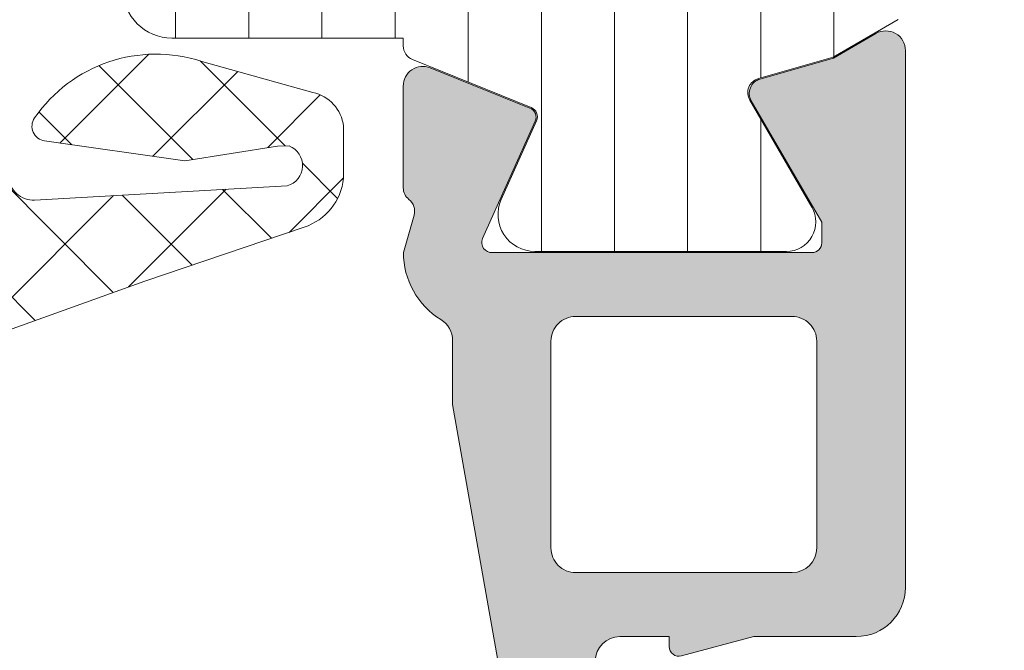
# Model space of a CAD drawing. Header units: millimetres. Extents: x 144573 to 336993, y 74252 to 247042.
# Tile 456 of 656: x 210364 to 210384, y 174638 to 174651. Entities that reach past the tile are written whole.
import ezdxf

# ---------------------------------------------------------------- set-up
doc = ezdxf.new("R2010")
doc.units = ezdxf.units.MM
doc.layers.add('FASÁDA DETAILNÍ', color=255, linetype='Continuous', lineweight=0)
doc.layers.add('NOVA', color=255, linetype='Continuous', lineweight=0)

# ---------------------------------------------------------------- blocks, each defined once
blk = doc.blocks.new('A$C69D17D4D')
at = {"layer": 'FASÁDA DETAILNÍ'}
h = blk.add_hatch(dxfattribs=at)
h.set_pattern_fill('ANSI37', color=256, scale=0.48, angle=90, style=0)
h.set_pattern_definition([(135, (-12793.50012093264, 1281.181939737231), (-1.077630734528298, -1.077630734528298), []), (225, (-12793.50012093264, 1281.181939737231), (1.077630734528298, -1.077630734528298), [])])
edge = h.paths.add_edge_path(flags=16)
edge.add_line((-12794.16441493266, 1277.780662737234), (-12795.55726893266, 1277.880406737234))
edge.add_arc((-12795.60012642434, 1277.281939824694), 0.5999995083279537, 85.90391948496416, 180.0000083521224)
edge.add_arc((-12795.60012642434, 1277.28193964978), 0.5999995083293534, 179.9999916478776, 274.0960805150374)
edge.add_line((-12795.55726893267, 1276.683472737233), (-12794.16441493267, 1276.783216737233))
edge.add_arc((-12794.20012940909, 1277.281939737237), 0.5000001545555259, 274.0960644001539, 445.903935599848)
edge = h.paths.add_edge_path(flags=16)
edge.add_arc((-12791.00012130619, 1275.681943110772), 0.49999962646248, 89.9999571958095, 180.0000428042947)
edge.add_line((-12791.50012093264, 1275.681942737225), (-12791.50012093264, 1272.088257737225))
edge.add_arc((-12791.00012059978, 1272.088257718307), 0.5000003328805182, 179.9999978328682, 293.218026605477)
edge.add_line((-12790.80300493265, 1271.62875173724), (-12784.47190293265, 1274.34462973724))
edge.add_arc((-12784.66901885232, 1274.804135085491), 0.4999998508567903, 293.2180817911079, 362.500110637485)
edge.add_line((-12784.16949493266, 1274.825945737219), (-12784.20782093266, 1275.703752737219))
edge.add_arc((-12784.70734454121, 1275.68194324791), 0.4999994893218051, 2.499979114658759, 90.00004485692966)
edge.add_line((-12784.70734493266, 1276.181942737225), (-12791.00012093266, 1276.181942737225))
edge = h.paths.add_edge_path(flags=16)
edge.add_line((-12785.59195893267, 1301.235861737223), (-12794.48881193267, 1305.384531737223))
edge.add_arc((-12794.70012106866, 1304.931377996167), 0.4999998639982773, 64.99999208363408, 180.0000296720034)
edge.add_line((-12795.20012093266, 1304.93137773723), (-12795.20012093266, 1295.58194273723))
edge.add_arc((-12794.7001213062, 1295.5819423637), 0.4999996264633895, 179.9999571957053, 270.0000428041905)
edge.add_line((-12794.70012093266, 1295.081942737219), (-12785.57619793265, 1295.081942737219))
edge.add_arc((-12785.57619809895, 1295.581942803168), 0.5000000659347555, 270.0000190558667, 362.5000272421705)
edge.add_line((-12785.07667393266, 1295.603752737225), (-12785.30374393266, 1300.804516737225))
edge.add_arc((-12785.80326933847, 1300.782707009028), 0.5000012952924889, 2.4999974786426, 64.99990801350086)
edge = h.paths.add_edge_path(flags=16)
edge.add_arc((-12794.7001213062, 1292.381943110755), 0.49999962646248, 89.9999571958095, 180.0000428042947)
edge.add_line((-12795.20012093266, 1292.381942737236), (-12795.20012093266, 1285.181942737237))
edge.add_arc((-12794.7001213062, 1285.181942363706), 0.4999996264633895, 179.9999571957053, 270.0000428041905)
edge.add_line((-12794.70012093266, 1284.681942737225), (-12793.50012093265, 1284.681942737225))
edge.add_arc((-12793.50011943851, 1282.681944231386), 1.999998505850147, -4.280428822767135e-05, 90.00004280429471, ccw=False)
edge.add_line((-12791.50012093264, 1282.681942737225), (-12791.50012093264, 1278.881942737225))
edge.add_arc((-12791.00012130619, 1278.881942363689), 0.4999996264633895, 179.9999571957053, 270.0000428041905)
edge.add_line((-12791.00012093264, 1278.381942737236), (-12784.84705993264, 1278.381942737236))
edge.add_arc((-12784.84706009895, 1278.881942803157), 0.5000000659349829, 270.0000190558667, 362.5000272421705)
edge.add_line((-12784.34753593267, 1278.903752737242), (-12784.58767093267, 1284.403752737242))
edge.add_arc((-12785.08719454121, 1284.381943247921), 0.499999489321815, 2.499979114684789, 90.00004485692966)
edge.add_line((-12785.08719493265, 1284.881942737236), (-12790.40012093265, 1284.881942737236))
edge.add_arc((-12790.40012093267, 1285.981942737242), 1.099999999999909, 90, 270, ccw=False)
edge.add_line((-12790.40012093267, 1287.081942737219), (-12785.22690993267, 1287.081942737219))
edge.add_arc((-12785.22691009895, 1287.581942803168), 0.500000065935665, 270.0000190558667, 362.5000272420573)
edge.add_line((-12784.72738593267, 1287.603752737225), (-12784.93695893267, 1292.403752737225))
edge.add_arc((-12785.4364825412, 1292.381943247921), 0.4999994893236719, 2.499979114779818, 90.00004485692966)
edge.add_line((-12785.43648293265, 1292.881942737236), (-12794.70012093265, 1292.881942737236))
edge = h.paths.add_edge_path()
edge.add_line((-12793.31366393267, 1307.594995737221), (-12784.52579793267, 1303.497146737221))
edge.add_ellipse((-12785.79365542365, 1300.778221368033), major_axis=(-3.000002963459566, 0), ratio=1, start_angle=182.500058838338, end_angle=244.9999693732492, ccw=False)
edge.add_line((-12782.79650793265, 1300.909082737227), (-12782.76817393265, 1300.260132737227))
edge.add_ellipse((-12782.26865032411, 1300.281942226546), major_axis=(-0.4999994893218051, 0), ratio=1, start_angle=2.499979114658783, end_angle=90.00004485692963)
edge.add_line((-12782.26864993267, 1299.781942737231), (-12781.30012093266, 1299.781942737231))
edge.add_ellipse((-12781.30012085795, 1299.681942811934), major_axis=(-0.09999992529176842, 0), ratio=1, start_angle=179.9999571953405, end_angle=270.00004280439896, ccw=False)
edge.add_line((-12781.20012093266, 1299.681942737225), (-12781.20012093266, 1299.081942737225))
edge.add_ellipse((-12781.30012085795, 1299.081942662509), major_axis=(-0.09999992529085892, 0), ratio=1, start_angle=89.9999571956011, end_angle=180.0000428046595, ccw=False)
edge.add_line((-12781.30012093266, 1298.981942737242), (-12782.20315893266, 1298.981942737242))
edge.add_ellipse((-12782.20315876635, 1298.481942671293), major_axis=(-0.500000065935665, 0), ratio=1, start_angle=-89.99998094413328, end_angle=2.500027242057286)
edge.add_line((-12782.70268293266, 1298.460132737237), (-12782.30884493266, 1289.559838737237))
edge.add_ellipse((-12781.80933365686, 1289.58194284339), major_axis=(-0.5000001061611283, 0), ratio=1, start_angle=2.533769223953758, end_angle=90.000082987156)
edge.add_line((-12781.80933293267, 1289.081942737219), (-12781.20012093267, 1289.081942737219))
edge.add_ellipse((-12781.20012085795, 1288.981942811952), major_axis=(-0.09999992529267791, 0), ratio=1, start_angle=179.9999571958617, end_angle=270.00004280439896, ccw=False)
edge.add_line((-12781.10012093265, 1288.981942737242), (-12781.10012093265, 1288.381942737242))
edge.add_ellipse((-12781.20012085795, 1288.381942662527), major_axis=(-0.09999992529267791, 0), ratio=1, start_angle=89.9999571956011, end_angle=180.0000428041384, ccw=False)
edge.add_line((-12781.20012093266, 1288.281942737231), (-12781.72968293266, 1288.281942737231))
edge.add_ellipse((-12781.7296832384, 1287.781942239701), major_axis=(-0.5000004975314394, 0), ratio=1, start_angle=-90.00003503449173, end_angle=2.533697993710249)
edge.add_line((-12782.22919493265, 1287.759838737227), (-12781.71853893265, 1276.219613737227))
edge.add_ellipse((-12781.21901433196, 1276.241423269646), major_axis=(-0.5000004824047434, 0), ratio=1, start_angle=2.499979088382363, end_angle=93.2170573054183)
edge.add_line((-12781.19095493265, 1275.742210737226), (-12776.05721193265, 1276.030773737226))
edge.add_ellipse((-12776.17276735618, 1276.44119173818), major_axis=(-0.4263754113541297, 0), ratio=1, start_angle=105.724854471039, end_angle=249.2410276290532)
edge.add_line((-12776.02164393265, 1276.839886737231), (-12776.25424693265, 1276.838646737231))
edge.add_line((-12776.25424693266, 1276.838646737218), (-12778.13682593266, 1276.540508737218))
edge.add_line((-12778.13682593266, 1276.540508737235), (-12780.98611093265, 1276.940934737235))
edge.add_ellipse((-12780.94436033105, 1277.238015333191), major_axis=(-0.2999999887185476, 0), ratio=1, start_angle=-34.597746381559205, end_angle=82.00025595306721, ccw=False)
edge.add_ellipse((-12778.7217892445, 1275.704901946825), major_axis=(-3.000047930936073, 0), ratio=1, start_angle=251.99157541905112, end_angle=325.4023587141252, ccw=False)
edge.add_line((-12777.79430393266, 1278.557980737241), (-12775.53941293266, 1277.924404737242))
edge.add_ellipse((-12775.70034247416, 1277.149192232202), major_axis=(-0.7917403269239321, 0), ratio=1, start_angle=186.7983462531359, end_angle=258.2723102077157, ccw=False)
edge.add_line((-12774.91416893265, 1277.242914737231), (-12774.91294793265, 1276.184704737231))
edge.add_ellipse((-12776.09203415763, 1276.313828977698), major_axis=(-1.186135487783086, 0), ratio=1, start_angle=108.6555764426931, end_angle=173.7503218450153, ccw=False)
edge.add_line((-12775.71261493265, 1275.190014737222), (-12778.95395493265, 1274.095681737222))
edge.add_line((-12778.95395493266, 1274.095681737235), (-12787.00374993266, 1271.205903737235))
edge.add_line((-12787.00374993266, 1271.205903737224), (-12796.90162693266, 1266.873094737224))
edge.add_ellipse((-12797.09989699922, 1267.332103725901), major_axis=(-0.5000002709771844, 0), ratio=1, start_angle=0.06657637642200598, end_angle=113.36204948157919, ccw=False)
edge.add_line((-12797.59989693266, 1267.331522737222), (-12797.60053193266, 1267.878223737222))
edge.add_ellipse((-12797.10053182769, 1267.878804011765), major_axis=(-0.5000004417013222, 0), ratio=1, start_angle=-66.0791754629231, end_angle=0.0664945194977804, ccw=False)
edge.add_line((-12797.30326893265, 1268.335857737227), (-12794.09926593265, 1269.737613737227))
edge.add_ellipse((-12794.50012027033, 1270.653754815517), major_axis=(-0.9999993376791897, 0), ratio=1, start_angle=113.6316147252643, end_angle=180.0000528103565)
edge.add_line((-12793.50012093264, 1270.653755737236), (-12793.50012093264, 1275.881697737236))
edge.add_line((-12793.50012093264, 1275.881697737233), (-12795.29959993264, 1275.881706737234))
edge.add_line((-12795.29959993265, 1275.881706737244), (-12795.43754193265, 1275.366905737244))
edge.add_ellipse((-12795.71469595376, 1275.48167099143), major_axis=(-0.2999756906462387, 0), ratio=1, start_angle=67.49643330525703, end_angle=157.5062997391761, ccw=False)
edge.add_line((-12795.82950893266, 1275.204536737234), (-12797.09963593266, 1276.053703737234))
edge.add_ellipse((-12796.59991516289, 1276.919567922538), major_axis=(-0.9997207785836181, 0), ratio=1, start_angle=-0.007611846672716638, end_angle=60.00923930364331, ccw=False)
edge.add_line((-12797.59963593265, 1276.919700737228), (-12797.59960493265, 1277.644061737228))
edge.add_ellipse((-12796.59986710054, 1277.643853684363), major_axis=(-0.9997378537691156, 0), ratio=1, start_angle=299.99132494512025, end_angle=359.98807632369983, ccw=False)
edge.add_line((-12797.09960493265, 1278.509727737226), (-12795.82950893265, 1279.358894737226))
edge.add_ellipse((-12795.71469704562, 1279.081747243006), major_axis=(-0.2999875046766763, 0), ratio=1, start_angle=202.49860380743, end_angle=292.5024061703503, ccw=False)
edge.add_line((-12795.43754193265, 1279.196540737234), (-12795.29956993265, 1278.681724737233))
edge.add_line((-12795.29956993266, 1278.681724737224), (-12793.50012093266, 1278.681716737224))
edge.add_line((-12793.50012093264, 1278.681716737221), (-12793.50012093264, 1281.881943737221))
edge.add_ellipse((-12793.80012070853, 1281.881943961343), major_axis=(-0.2999997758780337, 0), ratio=1, start_angle=179.999957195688, end_angle=270.0000428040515)
edge.add_line((-12793.80012093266, 1282.181943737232), (-12797.10011693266, 1282.181943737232))
edge.add_ellipse((-12797.1001173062, 1282.681943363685), major_axis=(-0.49999962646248, 0), ratio=1, start_angle=-4.280429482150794e-05, end_angle=90.00004280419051, ccw=False)
edge.add_line((-12797.60011693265, 1282.681943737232), (-12797.60011693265, 1309.579565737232))
edge.add_line((-12797.60011693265, 1309.579565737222), (-12796.04972493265, 1310.474683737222))
edge.add_ellipse((-12795.79972484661, 1310.041671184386), major_axis=(-0.4999999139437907, 0), ratio=1, start_angle=180.0000633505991, end_angle=300.0000170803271, ccw=False)
edge.add_line((-12795.29972493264, 1310.041671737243), (-12793.60235393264, 1310.041671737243))
edge.add_line((-12793.60235393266, 1310.041671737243), (-12793.60235393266, 1308.048149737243))
edge.add_ellipse((-12793.1023536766, 1308.048149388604), major_axis=(-0.500000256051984, 0), ratio=1, start_angle=-3.995133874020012e-05, end_angle=64.99987141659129)
h = blk.add_hatch(dxfattribs=at)
h.set_pattern_fill('ANSI37', color=256, scale=0.48, angle=90, style=0)
h.set_pattern_definition([(135, (-12793.50012075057, 1281.181939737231), (-1.077630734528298, -1.077630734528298), []), (225, (-12793.50012075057, 1281.181939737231), (1.077630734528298, -1.077630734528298), [])])
edge = h.paths.add_edge_path(flags=16)
edge.add_line((-12794.16441475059, 1277.780662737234), (-12795.55726875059, 1277.880406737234))
edge.add_arc((-12795.60012624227, 1277.281939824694), 0.5999995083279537, 85.90391948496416, 180.0000083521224)
edge.add_arc((-12795.60012624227, 1277.28193964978), 0.5999995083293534, 179.9999916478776, 274.0960805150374)
edge.add_line((-12795.55726875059, 1276.683472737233), (-12794.16441475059, 1276.783216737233))
edge.add_arc((-12794.20012922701, 1277.281939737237), 0.5000001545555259, 274.0960644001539, 445.903935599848)
edge = h.paths.add_edge_path(flags=16)
edge.add_arc((-12791.00012112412, 1275.681943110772), 0.49999962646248, 89.9999571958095, 180.0000428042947)
edge.add_line((-12791.50012075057, 1275.681942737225), (-12791.50012075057, 1272.088257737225))
edge.add_arc((-12791.00012041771, 1272.088257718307), 0.5000003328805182, 179.9999978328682, 293.218026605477)
edge.add_line((-12790.80300475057, 1271.62875173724), (-12784.47190275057, 1274.34462973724))
edge.add_arc((-12784.66901867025, 1274.804135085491), 0.4999998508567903, 293.2180817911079, 362.500110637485)
edge.add_line((-12784.16949475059, 1274.825945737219), (-12784.20782075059, 1275.703752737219))
edge.add_arc((-12784.70734435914, 1275.68194324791), 0.4999994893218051, 2.499979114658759, 90.00004485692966)
edge.add_line((-12784.70734475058, 1276.181942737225), (-12791.00012075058, 1276.181942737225))
edge = h.paths.add_edge_path(flags=16)
edge.add_line((-12785.59195875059, 1301.235861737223), (-12794.48881175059, 1305.384531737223))
edge.add_arc((-12794.70012088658, 1304.931377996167), 0.4999998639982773, 64.99999208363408, 180.0000296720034)
edge.add_line((-12795.20012075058, 1304.93137773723), (-12795.20012075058, 1295.58194273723))
edge.add_arc((-12794.70012112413, 1295.5819423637), 0.4999996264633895, 179.9999571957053, 270.0000428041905)
edge.add_line((-12794.70012075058, 1295.081942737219), (-12785.57619775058, 1295.081942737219))
edge.add_arc((-12785.57619791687, 1295.581942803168), 0.5000000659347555, 270.0000190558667, 362.5000272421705)
edge.add_line((-12785.07667375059, 1295.603752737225), (-12785.30374375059, 1300.804516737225))
edge.add_arc((-12785.8032691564, 1300.782707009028), 0.5000012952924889, 2.4999974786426, 64.99990801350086)
edge = h.paths.add_edge_path(flags=16)
edge.add_arc((-12794.70012112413, 1292.381943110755), 0.49999962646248, 89.9999571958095, 180.0000428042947)
edge.add_line((-12795.20012075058, 1292.381942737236), (-12795.20012075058, 1285.181942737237))
edge.add_arc((-12794.70012112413, 1285.181942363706), 0.4999996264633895, 179.9999571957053, 270.0000428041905)
edge.add_line((-12794.70012075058, 1284.681942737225), (-12793.50012075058, 1284.681942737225))
edge.add_arc((-12793.50011925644, 1282.681944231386), 1.999998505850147, -4.280428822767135e-05, 90.00004280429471, ccw=False)
edge.add_line((-12791.50012075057, 1282.681942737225), (-12791.50012075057, 1278.881942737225))
edge.add_arc((-12791.00012112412, 1278.881942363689), 0.4999996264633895, 179.9999571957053, 270.0000428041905)
edge.add_line((-12791.00012075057, 1278.381942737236), (-12784.84705975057, 1278.381942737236))
edge.add_arc((-12784.84705991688, 1278.881942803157), 0.5000000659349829, 270.0000190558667, 362.5000272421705)
edge.add_line((-12784.3475357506, 1278.903752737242), (-12784.5876707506, 1284.403752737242))
edge.add_arc((-12785.08719435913, 1284.381943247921), 0.499999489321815, 2.499979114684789, 90.00004485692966)
edge.add_line((-12785.08719475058, 1284.881942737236), (-12790.40012075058, 1284.881942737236))
edge.add_arc((-12790.40012075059, 1285.981942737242), 1.099999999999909, 90, 270, ccw=False)
edge.add_line((-12790.40012075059, 1287.081942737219), (-12785.22690975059, 1287.081942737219))
edge.add_arc((-12785.22690991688, 1287.581942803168), 0.500000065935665, 270.0000190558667, 362.5000272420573)
edge.add_line((-12784.72738575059, 1287.603752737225), (-12784.93695875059, 1292.403752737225))
edge.add_arc((-12785.43648235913, 1292.381943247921), 0.4999994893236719, 2.499979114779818, 90.00004485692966)
edge.add_line((-12785.43648275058, 1292.881942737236), (-12794.70012075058, 1292.881942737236))
edge = h.paths.add_edge_path()
edge.add_line((-12793.3136637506, 1307.594995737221), (-12784.5257977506, 1303.497146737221))
edge.add_ellipse((-12785.79365524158, 1300.778221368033), major_axis=(-3.000002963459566, 0), ratio=1, start_angle=182.500058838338, end_angle=244.9999693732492, ccw=False)
edge.add_line((-12782.79650775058, 1300.909082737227), (-12782.76817375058, 1300.260132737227))
edge.add_ellipse((-12782.26865014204, 1300.281942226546), major_axis=(-0.4999994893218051, 0), ratio=1, start_angle=2.499979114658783, end_angle=90.00004485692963)
edge.add_line((-12782.26864975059, 1299.781942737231), (-12781.30012075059, 1299.781942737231))
edge.add_ellipse((-12781.30012067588, 1299.681942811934), major_axis=(-0.09999992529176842, 0), ratio=1, start_angle=179.9999571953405, end_angle=270.00004280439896, ccw=False)
edge.add_line((-12781.20012075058, 1299.681942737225), (-12781.20012075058, 1299.081942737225))
edge.add_ellipse((-12781.30012067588, 1299.081942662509), major_axis=(-0.09999992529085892, 0), ratio=1, start_angle=89.9999571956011, end_angle=180.0000428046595, ccw=False)
edge.add_line((-12781.30012075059, 1298.981942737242), (-12782.20315875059, 1298.981942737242))
edge.add_ellipse((-12782.20315858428, 1298.481942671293), major_axis=(-0.500000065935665, 0), ratio=1, start_angle=-89.99998094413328, end_angle=2.500027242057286)
edge.add_line((-12782.70268275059, 1298.460132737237), (-12782.30884475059, 1289.559838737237))
edge.add_ellipse((-12781.80933347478, 1289.58194284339), major_axis=(-0.5000001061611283, 0), ratio=1, start_angle=2.533769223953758, end_angle=90.000082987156)
edge.add_line((-12781.80933275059, 1289.081942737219), (-12781.20012075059, 1289.081942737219))
edge.add_ellipse((-12781.20012067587, 1288.981942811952), major_axis=(-0.09999992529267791, 0), ratio=1, start_angle=179.9999571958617, end_angle=270.00004280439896, ccw=False)
edge.add_line((-12781.10012075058, 1288.981942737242), (-12781.10012075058, 1288.381942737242))
edge.add_ellipse((-12781.20012067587, 1288.381942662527), major_axis=(-0.09999992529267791, 0), ratio=1, start_angle=89.9999571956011, end_angle=180.0000428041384, ccw=False)
edge.add_line((-12781.20012075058, 1288.281942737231), (-12781.72968275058, 1288.281942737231))
edge.add_ellipse((-12781.72968305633, 1287.781942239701), major_axis=(-0.5000004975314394, 0), ratio=1, start_angle=-90.00003503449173, end_angle=2.533697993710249)
edge.add_line((-12782.22919475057, 1287.759838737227), (-12781.71853875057, 1276.219613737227))
edge.add_ellipse((-12781.21901414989, 1276.241423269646), major_axis=(-0.5000004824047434, 0), ratio=1, start_angle=2.499979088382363, end_angle=93.2170573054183)
edge.add_line((-12781.19095475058, 1275.742210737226), (-12776.05721175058, 1276.030773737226))
edge.add_ellipse((-12776.17276717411, 1276.44119173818), major_axis=(-0.4263754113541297, 0), ratio=1, start_angle=105.724854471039, end_angle=249.2410276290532)
edge.add_line((-12776.02164375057, 1276.839886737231), (-12776.25424675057, 1276.838646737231))
edge.add_line((-12776.25424675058, 1276.838646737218), (-12778.13682575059, 1276.540508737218))
edge.add_line((-12778.13682575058, 1276.540508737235), (-12780.98611075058, 1276.940934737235))
edge.add_ellipse((-12780.94436014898, 1277.238015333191), major_axis=(-0.2999999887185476, 0), ratio=1, start_angle=-34.597746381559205, end_angle=82.00025595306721, ccw=False)
edge.add_ellipse((-12778.72178906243, 1275.704901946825), major_axis=(-3.000047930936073, 0), ratio=1, start_angle=251.99157541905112, end_angle=325.4023587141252, ccw=False)
edge.add_line((-12777.79430375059, 1278.557980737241), (-12775.53941275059, 1277.924404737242))
edge.add_ellipse((-12775.70034229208, 1277.149192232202), major_axis=(-0.7917403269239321, 0), ratio=1, start_angle=186.7983462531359, end_angle=258.2723102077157, ccw=False)
edge.add_line((-12774.91416875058, 1277.242914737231), (-12774.91294775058, 1276.184704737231))
edge.add_ellipse((-12776.09203397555, 1276.313828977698), major_axis=(-1.186135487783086, 0), ratio=1, start_angle=108.6555764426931, end_angle=173.7503218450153, ccw=False)
edge.add_line((-12775.71261475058, 1275.190014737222), (-12778.95395475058, 1274.095681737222))
edge.add_line((-12778.95395475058, 1274.095681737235), (-12787.00374975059, 1271.205903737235))
edge.add_line((-12787.00374975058, 1271.205903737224), (-12796.90162675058, 1266.873094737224))
edge.add_ellipse((-12797.09989681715, 1267.332103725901), major_axis=(-0.5000002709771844, 0), ratio=1, start_angle=0.06657637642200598, end_angle=113.36204948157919, ccw=False)
edge.add_line((-12797.59989675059, 1267.331522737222), (-12797.60053175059, 1267.878223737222))
edge.add_ellipse((-12797.10053164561, 1267.878804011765), major_axis=(-0.5000004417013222, 0), ratio=1, start_angle=-66.0791754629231, end_angle=0.0664945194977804, ccw=False)
edge.add_line((-12797.30326875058, 1268.335857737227), (-12794.09926575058, 1269.737613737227))
edge.add_ellipse((-12794.50012008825, 1270.653754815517), major_axis=(-0.9999993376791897, 0), ratio=1, start_angle=113.6316147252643, end_angle=180.0000528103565)
edge.add_line((-12793.50012075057, 1270.653755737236), (-12793.50012075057, 1275.881697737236))
edge.add_line((-12793.50012075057, 1275.881697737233), (-12795.29959975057, 1275.881706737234))
edge.add_line((-12795.29959975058, 1275.881706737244), (-12795.43754175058, 1275.366905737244))
edge.add_ellipse((-12795.71469577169, 1275.48167099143), major_axis=(-0.2999756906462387, 0), ratio=1, start_angle=67.49643330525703, end_angle=157.5062997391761, ccw=False)
edge.add_line((-12795.82950875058, 1275.204536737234), (-12797.09963575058, 1276.053703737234))
edge.add_ellipse((-12796.59991498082, 1276.919567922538), major_axis=(-0.9997207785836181, 0), ratio=1, start_angle=-0.007611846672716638, end_angle=60.00923930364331, ccw=False)
edge.add_line((-12797.59963575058, 1276.919700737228), (-12797.59960475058, 1277.644061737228))
edge.add_ellipse((-12796.59986691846, 1277.643853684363), major_axis=(-0.9997378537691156, 0), ratio=1, start_angle=299.99132494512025, end_angle=359.98807632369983, ccw=False)
edge.add_line((-12797.09960475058, 1278.509727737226), (-12795.82950875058, 1279.358894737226))
edge.add_ellipse((-12795.71469686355, 1279.081747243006), major_axis=(-0.2999875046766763, 0), ratio=1, start_angle=202.49860380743, end_angle=292.5024061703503, ccw=False)
edge.add_line((-12795.43754175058, 1279.196540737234), (-12795.29956975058, 1278.681724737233))
edge.add_line((-12795.29956975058, 1278.681724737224), (-12793.50012075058, 1278.681716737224))
edge.add_line((-12793.50012075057, 1278.681716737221), (-12793.50012075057, 1281.881943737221))
edge.add_ellipse((-12793.80012052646, 1281.881943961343), major_axis=(-0.2999997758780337, 0), ratio=1, start_angle=179.999957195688, end_angle=270.0000428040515)
edge.add_line((-12793.80012075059, 1282.181943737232), (-12797.10011675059, 1282.181943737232))
edge.add_ellipse((-12797.10011712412, 1282.681943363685), major_axis=(-0.49999962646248, 0), ratio=1, start_angle=-4.280429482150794e-05, end_angle=90.00004280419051, ccw=False)
edge.add_line((-12797.60011675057, 1282.681943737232), (-12797.60011675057, 1309.579565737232))
edge.add_line((-12797.60011675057, 1309.579565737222), (-12796.04972475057, 1310.474683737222))
edge.add_ellipse((-12795.79972466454, 1310.041671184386), major_axis=(-0.4999999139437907, 0), ratio=1, start_angle=180.0000633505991, end_angle=300.0000170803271, ccw=False)
edge.add_line((-12795.29972475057, 1310.041671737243), (-12793.60235375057, 1310.041671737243))
edge.add_line((-12793.60235375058, 1310.041671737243), (-12793.60235375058, 1308.048149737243))
edge.add_ellipse((-12793.10235349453, 1308.048149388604), major_axis=(-0.500000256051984, 0), ratio=1, start_angle=-3.995133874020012e-05, end_angle=64.99987141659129)
h = blk.add_hatch(dxfattribs=at)
h.set_pattern_fill('ANSI31', color=256, scale=0.468, angle=45, style=0)
h.set_pattern_definition([(90, (-12763.50012093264, 1263.181939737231), (-1.4859, 3.33066907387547e-16), [])])
edge = h.paths.add_edge_path(flags=16)
edge.add_line((-12765.84822093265, 1281.270417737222), (-12768.07093093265, 1279.987055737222))
edge.add_ellipse((-12769.07080331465, 1281.718780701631), major_axis=(-1.999654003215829, 0), ratio=1, start_angle=60.000045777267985, end_angle=120.0015014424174, ccw=False)
edge.add_line((-12770.07062893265, 1279.987028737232), (-12771.20014693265, 1280.639156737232))
edge.add_ellipse((-12769.70014380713, 1283.237236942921), major_axis=(-3.000005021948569, 0), ratio=1, start_angle=16.00005471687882, end_angle=59.99998644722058, ccw=False)
edge.add_line((-12772.58393293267, 1282.410320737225), (-12773.63658093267, 1286.081342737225))
edge.add_ellipse((-12773.15594990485, 1286.21916153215), major_axis=(-0.5000002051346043, 0), ratio=1, start_angle=-90.00079895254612, end_angle=16.000007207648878, ccw=False)
edge.add_line((-12773.15594293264, 1286.719161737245), (-12765.59818993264, 1286.719051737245))
edge.add_ellipse((-12765.59819976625, 1286.219051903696), major_axis=(-0.4999998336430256, 0), ratio=1, start_angle=179.9991787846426, end_angle=269.9988731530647, ccw=False)
edge.add_line((-12765.09819993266, 1286.219044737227), (-12765.09825593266, 1282.569395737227))
edge.add_ellipse((-12766.59825518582, 1282.569435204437), major_axis=(-1.49999925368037, 0), ratio=1, start_angle=120.00152725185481, end_angle=179.9984924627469, ccw=False)
edge = h.paths.add_edge_path(flags=16)
edge.add_line((-12765.59817193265, 1288.319053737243), (-12773.90150193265, 1288.319180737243))
edge.add_ellipse((-12773.9014936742, 1288.819181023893), major_axis=(-0.5000002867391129, 0), ratio=1, start_angle=15.99994393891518, end_angle=89.99905365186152, ccw=False)
edge.add_line((-12774.38212493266, 1288.681362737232), (-12776.08905193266, 1294.634124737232))
edge.add_ellipse((-12775.60842120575, 1294.771943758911), major_axis=(-0.4999999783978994, 0), ratio=1, start_angle=-90.00094802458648, end_angle=16.000041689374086, ccw=False)
edge.add_line((-12775.60841293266, 1295.271943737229), (-12765.59805893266, 1295.271773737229))
edge.add_ellipse((-12765.59807111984, 1294.771773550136), major_axis=(-0.5000001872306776, 0), ratio=1, start_angle=179.9991047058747, end_angle=269.9986034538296, ccw=False)
edge.add_line((-12765.09807093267, 1294.771765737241), (-12765.09816093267, 1288.819045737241))
edge.add_ellipse((-12765.59816120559, 1288.81905401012), major_axis=(-0.5000002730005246, 0), ratio=1, start_angle=89.99877076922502, end_angle=179.9990519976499, ccw=False)
edge = h.paths.add_edge_path(flags=16)
edge.add_line((-12776.14720793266, 1302.636077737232), (-12772.97081793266, 1304.469966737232))
edge.add_ellipse((-12771.47081807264, 1301.871886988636), major_axis=(-3.000002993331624, 0), ratio=1, start_angle=239.998508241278, end_angle=299.99996390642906, ccw=False)
edge.add_line((-12769.97074893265, 1304.46992673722), (-12765.84786593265, 1302.08943173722))
edge.add_ellipse((-12766.59790159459, 1300.790413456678), major_axis=(-1.500000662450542, 0), ratio=1, start_angle=179.9984828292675, end_angle=239.9984416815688, ccw=False)
edge.add_line((-12765.09790093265, 1300.790373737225), (-12765.09799193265, 1297.371759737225))
edge.add_ellipse((-12765.59799141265, 1297.371773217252), major_axis=(-0.4999994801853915, 0), ratio=1, start_angle=89.99856531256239, end_angle=179.9984553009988, ccw=False)
edge.add_line((-12765.59800393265, 1296.871773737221), (-12775.89731893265, 1296.871954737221))
edge.add_ellipse((-12775.89730059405, 1297.871955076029), major_axis=(-1.000000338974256, 0), ratio=1, start_angle=-0.0015275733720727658, end_angle=89.99894927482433, ccw=False)
edge.add_line((-12776.89730093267, 1297.871981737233), (-12776.89720793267, 1301.337079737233))
edge.add_ellipse((-12775.39720779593, 1301.337039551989), major_axis=(-1.500000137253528, 0), ratio=1, start_angle=300.00000300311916, end_angle=359.99846503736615, ccw=False)
edge = h.paths.add_edge_path()
edge.add_line((-12778.49707593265, 1304.483883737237), (-12778.49729793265, 1297.930820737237))
edge.add_arc((-12773.49730023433, 1297.93065387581), 4.999997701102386, 179.9980879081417, 196.0000237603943)
edge.add_line((-12778.30360593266, 1296.552465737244), (-12774.03499493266, 1281.666047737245))
edge.add_arc((-12774.51562528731, 1281.528229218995), 0.4999994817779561, -90.0000739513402, 15.999997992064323, ccw=False)
edge.add_line((-12774.51562593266, 1281.028229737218), (-12778.39899993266, 1281.028229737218))
edge.add_arc((-12778.39901993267, 1280.028229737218), 1.0000000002, 89.99885408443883, 269.9988540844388)
edge.add_line((-12778.39903993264, 1279.028229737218), (-12773.70070393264, 1279.028041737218))
edge.add_line((-12773.70070393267, 1279.028041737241), (-12773.70070393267, 1278.871989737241))
edge.add_arc((-12773.40070394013, 1278.871989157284), 0.2999999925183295, 179.9998892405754, 248.0261541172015)
edge.add_line((-12773.51295893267, 1278.59378273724), (-12771.10105693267, 1277.62059573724))
edge.add_arc((-12771.17589353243, 1277.435124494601), 0.2000002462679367, -24.14098223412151, 68.02620228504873, ccw=False)
edge.add_line((-12770.99338493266, 1277.353327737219), (-12771.70988493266, 1275.754642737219))
edge.add_arc((-12771.02547917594, 1275.447904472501), 0.7499997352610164, 155.8589415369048, 270.000018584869)
edge.add_line((-12771.02547893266, 1274.69790473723), (-12765.91792993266, 1274.69790473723))
edge.add_arc((-12765.91793006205, 1275.297904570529), 0.5999998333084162, 270.0000123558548, 390.1429248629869)
edge.add_line((-12765.39906493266, 1275.599199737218), (-12766.66028093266, 1277.771156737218))
edge.add_arc((-12766.40084828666, 1277.921805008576), 0.3000003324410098, 106.00006906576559, 210.1430306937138, ccw=False)
edge.add_line((-12766.48353993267, 1278.210183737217), (-12764.96906793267, 1278.644450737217))
edge.add_line((-12764.96906793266, 1278.644450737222), (-12763.64829593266, 1279.406998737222))
edge.add_arc((-12763.79829667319, 1279.666805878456), 0.2999999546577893, 300.0001683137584, 362.4633047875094)
edge.add_line((-12763.49857393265, 1279.679699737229), (-12763.49857393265, 1303.669353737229))
edge.add_arc((-12763.79790965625, 1303.689308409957), 0.3000001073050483, 356.1861237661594, 419.9998522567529)
edge.add_line((-12763.64790893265, 1303.949115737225), (-12764.96871493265, 1304.711683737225))
edge.add_line((-12764.96871493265, 1304.71168373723), (-12766.48318593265, 1305.145950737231))
edge.add_arc((-12766.40049478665, 1305.434329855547), 0.3000005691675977, 149.857081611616, 254.0000432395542, ccw=False)
edge.add_line((-12766.65992793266, 1305.58497773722), (-12765.39871193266, 1307.756933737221))
edge.add_arc((-12765.9175773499, 1308.05822940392), 0.6000003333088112, 329.8570476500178, 449.9999601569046)
edge.add_line((-12765.91757693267, 1308.658229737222), (-12775.82117693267, 1308.658229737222))
edge.add_arc((-12775.82117767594, 1307.908229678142), 0.7500000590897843, 89.99994321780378, 204.1410202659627)
edge.add_line((-12776.50558393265, 1307.601491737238), (-12775.78908393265, 1306.002806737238))
edge.add_arc((-12775.97159253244, 1305.921009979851), 0.2000002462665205, -68.02620228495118, 24.140982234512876, ccw=False)
edge.add_line((-12775.89675593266, 1305.735538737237), (-12778.30933093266, 1304.762079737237))
edge.add_arc((-12778.19707677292, 1304.483873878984), 0.2999991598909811, 111.9737385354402, 179.9981172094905)
h = blk.add_hatch(color=256, dxfattribs=at)
edge = h.paths.add_edge_path(flags=16)
edge.add_line((-12770.69997693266, 1268.678154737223), (-12770.69997693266, 1272.877904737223))
edge.add_ellipse((-12770.19997730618, 1272.87790511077), major_axis=(-0.4999996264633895, 0), ratio=1, start_angle=-90.00004280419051, end_angle=4.28042947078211e-05, ccw=False)
edge.add_line((-12770.19997693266, 1273.377904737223), (-12765.79995293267, 1273.377904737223))
edge.add_ellipse((-12765.79995255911, 1272.87790511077), major_axis=(-0.49999962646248, 0), ratio=1, start_angle=179.9999571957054, end_angle=270.0000428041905, ccw=False)
edge.add_line((-12765.29995293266, 1272.877904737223), (-12765.29995293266, 1268.678155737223))
edge.add_ellipse((-12765.79995341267, 1268.67815621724), major_axis=(-0.5000004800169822, 0), ratio=1, start_angle=90.00005500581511, end_angle=179.9999449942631, ccw=False)
edge.add_line((-12765.79995293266, 1268.178155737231), (-12770.19997693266, 1268.17815473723))
edge.add_ellipse((-12770.19997730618, 1268.678154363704), major_axis=(-0.49999962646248, 0), ratio=1, start_angle=-4.280429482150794e-05, end_angle=90.00004280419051, ccw=False)
edge = h.paths.add_edge_path()
edge.add_line((-12772.69835793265, 1271.591558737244), (-12771.49859793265, 1264.828558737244))
edge.add_arc((-12769.52934630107, 1265.177903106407), 1.999998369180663, 190.0595901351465, 270.0000392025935)
edge.add_line((-12769.52934493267, 1263.17790473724), (-12765.36437193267, 1263.17790473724))
edge.add_line((-12765.36437193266, 1263.17790473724), (-12763.64658293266, 1263.63818573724))
edge.add_arc((-12763.69834685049, 1263.831370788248), 0.1999999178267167, 285.0000385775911, 359.9999853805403)
edge.add_line((-12763.49834693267, 1263.831370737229), (-12763.49834693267, 1264.277904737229))
edge.add_arc((-12763.99834655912, 1264.277905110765), 0.4999996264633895, 359.9999571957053, 450.0000428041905)
edge.add_line((-12763.99834693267, 1264.777904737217), (-12769.29834693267, 1264.777904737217))
edge.add_arc((-12769.2983473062, 1265.277904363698), 0.49999962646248, 179.9999571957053, 270.00004280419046, ccw=False)
edge.add_line((-12769.79834693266, 1265.277904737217), (-12769.79834693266, 1266.378154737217))
edge.add_arc((-12769.29834645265, 1266.378154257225), 0.5000004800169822, 90.00005500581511, 179.9999449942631, ccw=False)
edge.add_line((-12769.29834693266, 1266.878154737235), (-12768.29834693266, 1266.878154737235))
edge.add_line((-12768.29834693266, 1266.878154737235), (-12768.29834693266, 1266.678154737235))
edge.add_arc((-12768.09834679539, 1266.678155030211), 0.2000001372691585, 180.0000839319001, 285.00000539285)
edge.add_line((-12768.04658293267, 1266.484969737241), (-12766.57919493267, 1266.878155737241))
edge.add_line((-12766.57919493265, 1266.878155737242), (-12764.49834693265, 1266.878155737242))
edge.add_arc((-12764.49834789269, 1267.878156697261), 1.0000009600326, 270.0000550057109, 359.999944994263)
edge.add_line((-12763.49834693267, 1267.878155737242), (-12763.49834693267, 1278.777657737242))
edge.add_arc((-12763.89834726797, 1278.777657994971), 0.400000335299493, 359.9999630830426, 479.9999168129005)
edge.add_line((-12764.09834693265, 1279.124068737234), (-12764.96119493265, 1278.625902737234))
edge.add_line((-12764.96119493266, 1278.625902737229), (-12766.45335593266, 1278.198032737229))
edge.add_arc((-12766.37066455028, 1277.9096539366), 0.3000003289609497, 106.0000168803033, 210.1792412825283)
edge.add_line((-12766.63000193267, 1277.758841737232), (-12765.19826693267, 1275.293230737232))
edge.add_line((-12765.19826693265, 1275.293230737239), (-12765.19826693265, 1274.872811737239))
edge.add_arc((-12765.38983521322, 1274.869319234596), 0.1916001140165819, -92.52222189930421, 1.044450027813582, ccw=False)
edge.add_line((-12765.39826693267, 1274.67790473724), (-12771.88770593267, 1274.67790473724))
edge.add_arc((-12771.9059436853, 1274.877071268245), 0.1999998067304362, 155.8590518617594, 275.2320045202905, ccw=False)
edge.add_line((-12772.08845193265, 1274.958867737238), (-12771.02013093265, 1277.342552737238))
edge.add_arc((-12771.20263953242, 1277.424349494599), 0.2000002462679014, 335.8590177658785, 428.0262022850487)
edge.add_line((-12771.12780293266, 1277.609820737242), (-12773.15103093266, 1278.426180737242))
edge.add_arc((-12773.3007040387, 1278.055238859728), 0.3999998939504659, 68.02618212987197, 180.000017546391)
edge.add_line((-12773.70070393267, 1278.05523873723), (-12773.70070493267, 1275.99109173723))
edge.add_arc((-12773.40070529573, 1275.991090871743), 0.2999996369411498, 179.9998347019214, 232.0950865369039)
edge.add_arc((-12773.76931584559, 1275.517671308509), 0.300000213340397, -15.999862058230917, 52.095347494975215, ccw=False)
edge.add_line((-12773.48093693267, 1275.43498073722), (-12773.69825893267, 1274.67709173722))
edge.add_arc((-12772.09825988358, 1274.67709129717), 1.599999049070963, 179.9999842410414, 238.4076055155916)
edge.add_arc((-12773.19839190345, 1272.888319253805), 0.4999999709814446, 0.001545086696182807, 58.407664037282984, ccw=False)
edge.add_line((-12772.69839193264, 1272.888332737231), (-12772.69835793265, 1271.591558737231))
h = blk.add_hatch(dxfattribs=at)
h.set_pattern_fill('ANSI37', color=256, scale=0.625, angle=90, style=0)
h.set_pattern_definition([(135, (-12763.00012093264, 1263.181939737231), (-1.403165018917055, -1.403165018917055), []), (225, (-12763.00012093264, 1263.181939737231), (1.403165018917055, -1.403165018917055), [])])
edge = h.paths.add_edge_path()
edge.add_ellipse((-12754.11320541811, 1267.802501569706), major_axis=(-5.039467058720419, 0), ratio=1, start_angle=94.96446126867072, end_angle=150.2082155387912)
edge.add_ellipse((-12750.00012093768, 1265.447701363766), major_axis=(-0.3000000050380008, 0), ratio=1, start_angle=150.2078270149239, end_angle=179.999307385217)
edge.add_line((-12749.70012093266, 1265.447697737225), (-12749.70011793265, 1265.981981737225))
edge.add_ellipse((-12750.00011769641, 1265.981982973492), major_axis=(-0.2999997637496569, 0), ratio=1, start_angle=179.9997638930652, end_angle=270.0000451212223)
edge.add_line((-12750.00011793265, 1266.281982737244), (-12751.55011493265, 1266.281982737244))
edge.add_ellipse((-12751.55010729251, 1266.581993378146), major_axis=(-0.3000106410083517, 0), ratio=1, start_angle=0.00432394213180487, end_angle=89.99854088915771, ccw=False)
edge.add_line((-12751.85011793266, 1266.581970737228), (-12751.85012893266, 1267.981952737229))
edge.add_ellipse((-12752.15011876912, 1267.981949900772), major_axis=(-0.2999898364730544, 0), ratio=1, start_angle=180.0005417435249, end_angle=269.9996492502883)
edge.add_line((-12752.15011693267, 1268.281939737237), (-12753.85012893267, 1268.281939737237))
edge.add_ellipse((-12753.85012179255, 1267.98192959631), major_axis=(-0.3000101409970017, 0), ratio=1, start_angle=270.0013636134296, end_angle=359.9955805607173)
edge.add_line((-12754.15013193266, 1267.981952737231), (-12754.15012093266, 1266.418121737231))
edge.add_ellipse((-12754.45127999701, 1266.385264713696), major_axis=(-0.3029461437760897, 0), ratio=1, start_angle=76.51642268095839, end_angle=186.2264509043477, ccw=False)
edge.add_ellipse((-12763.15620312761, 1255.069300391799), major_axis=(-14.00076634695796, 0), ratio=1, start_angle=231.9243799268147, end_angle=254.6982677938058)
edge.add_ellipse((-12759.3494895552, 1269.061538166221), major_axis=(-0.5004721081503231, 0), ratio=1, start_angle=-39.80663437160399, end_angle=77.08239147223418, ccw=False)
edge.add_line((-12759.73395693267, 1269.381939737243), (-12751.45067793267, 1269.381939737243))
edge.add_ellipse((-12751.45067846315, 1268.881940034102), major_axis=(-0.4999997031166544, 0), ratio=1, start_angle=209.9999803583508, end_angle=269.99993921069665, ccw=False)
edge.add_line((-12751.01766593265, 1269.131939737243), (-12750.84445993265, 1268.831939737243))
edge.add_ellipse((-12750.41144740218, 1269.081939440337), major_axis=(-0.4999997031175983, 0), ratio=1, start_angle=29.99998035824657, end_angle=89.9999392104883)
edge.add_line((-12750.41144793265, 1268.581939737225), (-12748.78209993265, 1268.581939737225))
edge.add_ellipse((-12748.78209915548, 1269.581939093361), major_axis=(-0.9999993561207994, 0), ratio=1, start_angle=89.99995547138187, end_angle=149.9496611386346)
edge.add_ellipse((-12741.59771844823, 1265.425612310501), major_axis=(-7.300023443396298, 0), ratio=1, start_angle=281.28555368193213, end_angle=329.9496454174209, ccw=False)
edge.add_ellipse((-12743.41295055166, 1272.481949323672), major_axis=(-0.3999905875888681, 0), ratio=1, start_angle=110.50182944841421, end_angle=194.8529752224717, ccw=False)
edge.add_ellipse((-12741.03888360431, 1266.132851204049), major_axis=(-6.378448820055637, 0), ratio=1, start_angle=290.5018745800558, end_angle=345.5474022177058)
edge.add_line((-12747.21548293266, 1267.724777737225), (-12747.57906993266, 1266.314070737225))
edge.add_line((-12747.57906993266, 1266.314070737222), (-12747.78918293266, 1265.451369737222))
edge.add_ellipse((-12753.1258056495, 1266.781934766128), major_axis=(-5.499995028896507, 0), ratio=1, start_angle=89.99996579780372, end_angle=166.0000450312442, ccw=False)
edge.add_line((-12753.12580893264, 1261.281939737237), (-12765.54383693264, 1261.281939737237))
edge.add_line((-12765.54383693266, 1261.281939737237), (-12766.90689393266, 1261.569558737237))
edge.add_ellipse((-12767.0101265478, 1261.080332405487), major_axis=(-0.4999993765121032, 0), ratio=1, start_angle=258.0846992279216, end_angle=319.7162484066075)
edge.add_line((-12767.39155193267, 1261.40361873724), (-12768.96516293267, 1259.54701073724))
edge.add_ellipse((-12769.53730193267, 1260.031940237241), major_axis=(-0.7499997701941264, 0), ratio=1, start_angle=-40.28370615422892, end_angle=139.716293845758, ccw=False)
edge.add_line((-12770.10944093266, 1260.516869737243), (-12768.15015493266, 1262.828513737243))
edge.add_ellipse((-12767.38730332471, 1262.181941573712), major_axis=(-0.999999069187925, 0), ratio=1, start_angle=258.084752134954, end_angle=319.7163013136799, ccw=False)
edge.add_line((-12767.18083893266, 1263.160394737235), (-12765.38730193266, 1262.781939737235))
edge.add_line((-12765.38730193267, 1262.781939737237), (-12753.67710093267, 1262.781939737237))
at = {"layer": 'FASÁDA DETAILNÍ', "extrusion": (0, 0, -1)}
for points in [[(12781.71853893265, 1276.219613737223, -0.417884), (12781.19095493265, 1275.742210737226), (12776.05721193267, 1276.030773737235), (12776.05721193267, 1276.030773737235, -0.723322), (12776.02164393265, 1276.839886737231), (12776.25424693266, 1276.838646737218), (12778.13682593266, 1276.540508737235), (12780.98611093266, 1276.940934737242), (12780.98611093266, 1276.940934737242, 0.557725), (12781.19130793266, 1277.408358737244, 0.331739), (12777.79430393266, 1278.557980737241), (12775.53941293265, 1277.924404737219), (12775.53941293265, 1277.924404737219, 0.322384), (12774.91416893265, 1277.242914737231), (12774.91294793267, 1276.184704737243), (12774.91294793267, 1276.184704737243, 0.291922), (12775.71261493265, 1275.190014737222), (12778.95395493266, 1274.095681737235), (12787.00374993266, 1271.205903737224)], [(12781.71853875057, 1276.219613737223, -0.417884), (12781.19095475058, 1275.742210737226), (12776.05721175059, 1276.030773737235), (12776.05721175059, 1276.030773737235, -0.723322), (12776.02164375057, 1276.839886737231), (12776.25424675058, 1276.838646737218), (12778.13682575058, 1276.540508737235), (12780.98611075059, 1276.940934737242), (12780.98611075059, 1276.940934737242, 0.557725), (12781.19130775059, 1277.408358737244, 0.331739), (12777.79430375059, 1278.557980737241), (12775.53941275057, 1277.924404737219), (12775.53941275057, 1277.924404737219, 0.322384), (12774.91416875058, 1277.242914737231), (12774.91294775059, 1276.184704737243), (12774.91294775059, 1276.184704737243, 0.291922), (12775.71261475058, 1275.190014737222), (12778.95395475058, 1274.095681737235), (12787.00374975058, 1271.205903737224)]]:
    blk.add_lwpolyline(points, format="xyb", dxfattribs=at)
at = {"layer": 'FASÁDA DETAILNÍ'}
for points in [[(-12778.39899993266, 1281.028229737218, 1), (-12778.39903993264, 1279.028229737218), (-12773.70070393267, 1279.028041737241), (-12773.70070393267, 1278.871989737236), (-12773.70070393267, 1278.871989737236, 0.305856), (-12773.51295893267, 1278.59378273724), (-12771.10105693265, 1277.620595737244), (-12771.10105693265, 1277.620595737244, -0.425336), (-12770.99338493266, 1277.353327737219), (-12771.70988493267, 1275.754642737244), (-12771.70988493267, 1275.754642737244, 0.543753), (-12771.02547893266, 1274.69790473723), (-12765.91792993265, 1274.69790473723), (-12765.91792993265, 1274.69790473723, 0.578182), (-12765.39906493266, 1275.599199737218), (-12766.66028093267, 1277.771156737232), (-12766.66028093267, 1277.771156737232, -0.488505), (-12766.48353993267, 1278.210183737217), (-12764.96906793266, 1278.644450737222), (-12763.64829593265, 1279.40699873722)], [(-12769.79834693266, 1266.378154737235, -0.414213), (-12769.29834693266, 1266.878154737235), (-12768.29834693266, 1266.878154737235), (-12768.29834693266, 1266.678154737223), (-12768.29834693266, 1266.678154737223, 0.493145), (-12768.04658293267, 1266.484969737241), (-12766.57919493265, 1266.878155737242), (-12764.49834693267, 1266.878155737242), (-12764.49834693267, 1266.878155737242, 0.414213), (-12763.49834693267, 1267.878155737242), (-12763.49834693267, 1278.777657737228), (-12763.49834693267, 1278.777657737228, 0.57735), (-12764.09834693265, 1279.124068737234), (-12764.96119493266, 1278.625902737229), (-12766.45335593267, 1278.198032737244), (-12766.45335593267, 1278.198032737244, 0.488701), (-12766.63000193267, 1277.758841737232), (-12765.19826693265, 1275.293230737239), (-12765.19826693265, 1274.872811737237), (-12765.19826693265, 1274.872811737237, -0.432566), (-12765.39826693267, 1274.67790473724), (-12771.88770593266, 1274.67790473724), (-12771.88770593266, 1274.67790473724, -0.573708), (-12772.08845193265, 1274.958867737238), (-12771.02013093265, 1277.342552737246), (-12771.02013093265, 1277.342552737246, 0.425336), (-12771.12780293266, 1277.609820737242), (-12773.15103093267, 1278.426180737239), (-12773.15103093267, 1278.426180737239, 0.531563), (-12773.70070393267, 1278.05523873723), (-12773.70070493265, 1275.991091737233), (-12773.70070493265, 1275.991091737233, 0.231306), (-12773.58501093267, 1275.754381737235, -0.306185), (-12773.48093693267, 1275.43498073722), (-12773.69825893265, 1274.67709173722), (-12773.69825893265, 1274.67709173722, 0.260516), (-12772.93645593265, 1273.314217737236, -0.260509), (-12772.69839193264, 1272.888332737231), (-12772.69835793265, 1271.591558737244), (-12772.69835793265, 1271.591558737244), (-12771.49859793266, 1264.828558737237)]]:
    blk.add_lwpolyline(points, format="xyb", dxfattribs=at)
at = {"layer": 'FASÁDA DETAILNÍ', "extrusion": (0, 0, -1)}
blk.add_lwpolyline([(12770.69997693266, 1268.678154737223), (12770.69997693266, 1272.877904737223), (12770.69997693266, 1272.877904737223, 0.414214), (12770.19997693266, 1273.377904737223), (12765.79995293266, 1273.377904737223), (12765.79995293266, 1273.377904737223, 0.414214), (12765.29995293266, 1272.877904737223), (12765.29995293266, 1268.678155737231), (12765.29995293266, 1268.678155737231, 0.414213), (12765.79995293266, 1268.178155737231), (12770.19997693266, 1268.178154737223), (12770.19997693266, 1268.178154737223, 0.414214), (12770.69997693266, 1268.678154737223)], format="xyb", close=True, dxfattribs=at)

msp = doc.modelspace()

# ---------------------------------------------------------------- block references
at = {"layer": 'NOVA', "ltscale": 300}
msp.add_blockref('A$C69D17D4D', (223144.9987451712, 173371.2585875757), dxfattribs=at)

doc.saveas('drawing.dxf')
